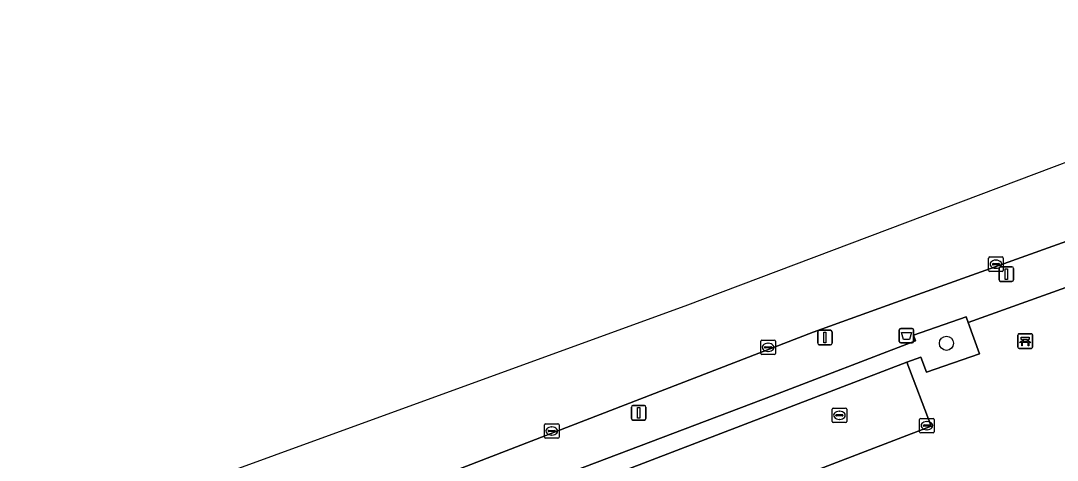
# Model space of a CAD drawing. Extents: x 159371 to 159986, y 382987 to 383597.
# Drawn here: x 159617.8 to 159689.2, y 383566.6 to 383596.9 of the extents above; entities that cross this region are included whole.
import ezdxf

# ---------------------------------------------------------------- set-up
doc = ezdxf.new("R2010")
doc.units = 0
for name, color, linetype in [('IMGEO_Afvalbak', 7, 'Continuous'), ('IMGEO_Bank', 7, 'Continuous'), ('IMGEO_Boom', 7, 'Continuous'), ('IMGEO_Groenvoorziening', 7, 'Continuous'), ('IMGEO_Haag', 7, 'Continuous'), ('IMGEO_Kolk', 7, 'Continuous'), ('IMGEO_Lichtmast', 7, 'Continuous'), ('IMGEO_Parkeervlak_open', 7, 'Continuous'), ('IMGEO_Rijbaan_lokaal_open', 7, 'Continuous'), ('IMGEO_Rioolput', 7, 'Continuous'), ('IMGEO_Voetpad_open', 7, 'Continuous')]:
    doc.layers.add(name, color=color, linetype=linetype)

msp = doc.modelspace()

# ---------------------------------------------------------------- linework, layer by layer
at = {"layer": 'IMGEO_Afvalbak'}
for p, q in [((159678.284, 383574.756), (159678.284, 383575.556)), ((159678.284, 383575.556), (159678.284, 383574.756)), ((159678.384, 383575.656), (159679.174, 383575.656)), ((159679.174, 383575.656), (159678.384, 383575.656)), ((159679.274, 383575.556), (159679.274, 383574.756)), ((159679.274, 383574.756), (159679.274, 383575.556)), ((159679.174, 383574.656), (159678.384, 383574.656)), ((159678.384, 383574.656), (159679.174, 383574.656))]:
    msp.add_line(p, q, dxfattribs=at)
msp.add_lwpolyline([(159678.427, 383575.37), (159679.131, 383575.37), (159678.982, 383574.9), (159678.576, 383574.9), (159678.427, 383575.37)], dxfattribs=at)
for centre, start, end in [((159678.384, 383575.556), 90, 180), ((159678.384, 383575.556), 90, 180), ((159679.174, 383575.556), 0, 90), ((159679.174, 383575.556), 360, 90), ((159678.384, 383574.756), 180, 270), ((159678.384, 383574.756), 180, 270), ((159679.174, 383574.756), 270, 0), ((159679.174, 383574.756), 270, 0)]:
    msp.add_arc(centre, 0.1, start, end, dxfattribs=at)
at = {"layer": 'IMGEO_Bank'}
for p, q in [((159686.462, 383574.359), (159686.462, 383575.2)), ((159686.462, 383575.2), (159686.462, 383574.359)), ((159686.537, 383575.284), (159687.378, 383575.284)), ((159687.378, 383575.284), (159686.537, 383575.284)), ((159687.462, 383575.209), (159687.462, 383574.368)), ((159687.462, 383574.368), (159687.462, 383575.209)), ((159687.159, 383574.682), (159686.766, 383574.682)), ((159686.771, 383574.79), (159686.771, 383574.896)), ((159686.815, 383574.896), (159686.815, 383574.79)), ((159687.103, 383574.902), (159686.821, 383574.902)), ((159686.821, 383574.784), (159687.103, 383574.784)), ((159687.109, 383574.79), (159687.109, 383574.896)), ((159687.153, 383574.896), (159687.153, 383574.79)), ((159687.387, 383574.284), (159686.546, 383574.284)), ((159686.546, 383574.284), (159687.387, 383574.284))]:
    msp.add_line(p, q, dxfattribs=at)
for points in [[(159686.709, 383574.682), (159686.567, 383574.682), (159686.679, 383574.784), (159686.765, 383574.784)], [(159686.765, 383574.902), (159686.679, 383574.902), (159686.679, 383575.063), (159687.242, 383575.063), (159687.242, 383574.902), (159687.159, 383574.902)], [(159686.759, 383574.675), (159686.759, 383574.468), (159686.716, 383574.468), (159686.716, 383574.675)], [(159687.159, 383574.784), (159687.242, 383574.784), (159687.354, 383574.682), (159687.215, 383574.682)], [(159687.209, 383574.675), (159687.209, 383574.468), (159687.165, 383574.468), (159687.165, 383574.675)]]:
    msp.add_lwpolyline(points, dxfattribs=at)
for centre, radius, start, end in [((159686.54, 383575.206), 0.0779, 92.4484, 184.28452), ((159686.54, 383575.206), 0.0779, 92.4484, 184.28452), ((159687.384, 383575.206), 0.0779, 2.4484, 94.28452), ((159687.384, 383575.206), 0.0779, 2.4484, 94.28452), ((159686.709, 383574.675), 0.00671, 2.89567, 87.10433), ((159686.766, 383574.675), 0.00671, 92.89567, 177.10433), ((159686.764, 383574.895), 0.00671, 2.89567, 87.10433), ((159686.764, 383574.791), 0.00671, 272.89567, 357.10433), ((159686.821, 383574.895), 0.00671, 92.89567, 177.10433), ((159686.821, 383574.791), 0.00671, 182.89567, 267.10433), ((159687.103, 383574.895), 0.00671, 2.89567, 87.10433), ((159687.103, 383574.791), 0.00671, 272.89567, 357.10433), ((159687.16, 383574.895), 0.00671, 92.89567, 177.10433), ((159687.16, 383574.791), 0.00671, 182.89567, 267.10433), ((159687.158, 383574.675), 0.00671, 2.89567, 87.10433), ((159687.215, 383574.675), 0.00671, 92.89567, 177.10433), ((159686.54, 383574.362), 0.0779, 182.4484, 274.28452), ((159686.54, 383574.362), 0.0779, 182.4484, 274.28452), ((159687.384, 383574.362), 0.0779, 272.4484, 4.28452), ((159687.384, 383574.362), 0.0779, 272.4484, 4.28452)]:
    msp.add_arc(centre, radius, start, end, dxfattribs=at)
at = {"layer": 'IMGEO_Boom'}
msp.add_circle((159681.533, 383574.635), 0.489, dxfattribs=at)
at = {"layer": 'IMGEO_Groenvoorziening'}
msp.add_lwpolyline([(159653.173, 383563.495), (159678.805, 383573.335), (159679.773, 383573.671), (159680.157, 383572.636), (159683.8, 383573.898), (159683.026, 383576.072), (159682.895, 383576.454), (159679.26, 383575.2), (159679.392, 383574.799), (159669.589, 383571.026), (159652.741, 383564.651)], close=True, dxfattribs=at)
at = {"layer": 'IMGEO_Haag'}
msp.add_lwpolyline([(159653.173, 383563.495), (159678.805, 383573.335), (159679.773, 383573.671), (159680.157, 383572.636), (159683.8, 383573.898), (159683.026, 383576.072), (159682.895, 383576.454), (159679.26, 383575.2), (159679.392, 383574.799), (159669.589, 383571.026), (159652.741, 383564.651)], close=True, dxfattribs=at)
at = {"layer": 'IMGEO_Kolk'}
for p, q in [((159684.442, 383579.652), (159684.442, 383580.504)), ((159684.517, 383580.578), (159685.369, 383580.578)), ((159684.701, 383580.072), (159684.701, 383580.084)), ((159684.744, 383580.121), (159685.142, 383580.121)), ((159684.93, 383580.358), (159684.955, 383580.358)), ((159685.185, 383580.084), (159685.185, 383580.072)), ((159685.443, 383580.504), (159685.443, 383579.652)), ((159685.369, 383579.578), (159684.517, 383579.578)), ((159685.139, 383580.035), (159684.741, 383580.035)), ((159684.953, 383579.798), (159684.928, 383579.798)), ((159668.747, 383573.927), (159668.747, 383574.779)), ((159668.822, 383574.853), (159669.674, 383574.853)), ((159669.049, 383574.396), (159669.447, 383574.396)), ((159669.235, 383574.633), (159669.26, 383574.633)), ((159669.748, 383574.779), (159669.748, 383573.927)), ((159669.674, 383573.853), (159668.822, 383573.853)), ((159669.006, 383574.347), (159669.006, 383574.359)), ((159669.444, 383574.31), (159669.046, 383574.31)), ((159669.258, 383574.073), (159669.233, 383574.073)), ((159669.49, 383574.359), (159669.49, 383574.347)), ((159679.688, 383568.536), (159679.688, 383569.388)), ((159679.763, 383569.462), (159680.615, 383569.462)), ((159680.689, 383569.388), (159680.689, 383568.536)), ((159653.849, 383568.164), (159653.849, 383569.016)), ((159653.924, 383569.09), (159654.776, 383569.09)), ((159654.337, 383568.87), (159654.362, 383568.87)), ((159654.85, 383569.016), (159654.85, 383568.164)), ((159679.947, 383568.956), (159679.947, 383568.968)), ((159680.385, 383568.919), (159679.987, 383568.919)), ((159679.99, 383569.005), (159680.388, 383569.005)), ((159680.199, 383568.682), (159680.174, 383568.682)), ((159680.176, 383569.242), (159680.201, 383569.242)), ((159680.431, 383568.968), (159680.431, 383568.956)), ((159654.776, 383568.09), (159653.924, 383568.09)), ((159654.108, 383568.584), (159654.108, 383568.596)), ((159654.546, 383568.547), (159654.148, 383568.547)), ((159654.151, 383568.633), (159654.549, 383568.633)), ((159654.36, 383568.31), (159654.335, 383568.31)), ((159654.592, 383568.596), (159654.592, 383568.584)), ((159680.615, 383568.462), (159679.763, 383568.462))]:
    msp.add_line(p, q, dxfattribs=at)
for points in [[(159684.442, 383579.652), (159684.442, 383580.504)], [(159684.517, 383580.578), (159685.369, 383580.578)], [(159685.443, 383580.504), (159685.443, 383579.652)], [(159685.369, 383579.578), (159684.517, 383579.578)], [(159668.747, 383573.927), (159668.747, 383574.779)], [(159668.822, 383574.853), (159669.674, 383574.853)], [(159669.748, 383574.779), (159669.748, 383573.927)], [(159669.674, 383573.853), (159668.822, 383573.853)], [(159679.688, 383568.536), (159679.688, 383569.388)], [(159679.763, 383569.462), (159680.615, 383569.462)], [(159680.689, 383569.388), (159680.689, 383568.536)], [(159653.849, 383568.164), (159653.849, 383569.016)], [(159653.924, 383569.09), (159654.776, 383569.09)], [(159654.85, 383569.016), (159654.85, 383568.164)], [(159654.776, 383568.09), (159653.924, 383568.09)], [(159680.615, 383568.462), (159679.763, 383568.462)]]:
    msp.add_lwpolyline(points, dxfattribs=at)
for centre, radius, start, end in [((159684.519, 383580.502), 0.0765, 91.55205, 178.44795), ((159684.519, 383580.502), 0.0765, 91.55205, 178.44795), ((159684.741, 383580.081), 0.0403, 85.87752, 175.75265), ((159685.146, 383580.083), 0.0386, 1.73085, 96.63898), ((159685.367, 383580.502), 0.0765, 1.55205, 88.44795), ((159685.367, 383580.502), 0.0765, 1.55205, 88.44795), ((159684.519, 383579.654), 0.0765, 181.55205, 268.44795), ((159684.519, 383579.654), 0.0765, 181.55205, 268.44795), ((159684.738, 383580.071), 0.0366, 178.93798, 274.71019), ((159685.142, 383580.078), 0.043, 264.86636, 352.45326), ((159685.367, 383579.654), 0.0765, 271.55205, 358.44795), ((159685.367, 383579.654), 0.0765, 271.55205, 358.44795), ((159668.824, 383574.777), 0.0765, 91.55205, 178.44795), ((159668.824, 383574.777), 0.0765, 91.55205, 178.44795), ((159669.046, 383574.356), 0.0403, 85.87752, 175.75265), ((159669.451, 383574.358), 0.0386, 1.73085, 96.63898), ((159669.672, 383574.777), 0.0765, 1.55205, 88.44795), ((159669.672, 383574.777), 0.0765, 1.55205, 88.44795), ((159668.824, 383573.929), 0.0765, 181.55205, 268.44795), ((159668.824, 383573.929), 0.0765, 181.55205, 268.44795), ((159669.043, 383574.346), 0.0366, 178.93798, 274.71019), ((159669.447, 383574.353), 0.043, 264.86636, 352.45326), ((159669.672, 383573.929), 0.0765, 271.55205, 358.44795), ((159669.672, 383573.929), 0.0765, 271.55205, 358.44795), ((159679.765, 383569.386), 0.0765, 91.55205, 178.44795), ((159679.765, 383569.386), 0.0765, 91.55205, 178.44795), ((159680.613, 383569.386), 0.0765, 1.55205, 88.44795), ((159680.613, 383569.386), 0.0765, 1.55205, 88.44795), ((159653.926, 383569.014), 0.0765, 91.55205, 178.44795), ((159653.926, 383569.014), 0.0765, 91.55205, 178.44795), ((159654.774, 383569.014), 0.0765, 1.55205, 88.44795), ((159654.774, 383569.014), 0.0765, 1.55205, 88.44795), ((159679.987, 383568.965), 0.0403, 85.87752, 175.75265), ((159679.984, 383568.955), 0.0366, 178.93798, 274.71019), ((159680.388, 383568.962), 0.043, 264.86636, 352.45326), ((159680.392, 383568.967), 0.0386, 1.73085, 96.63898), ((159653.926, 383568.166), 0.0765, 181.55205, 268.44795), ((159653.926, 383568.166), 0.0765, 181.55205, 268.44795), ((159654.148, 383568.593), 0.0403, 85.87752, 175.75265), ((159654.145, 383568.583), 0.0366, 178.93798, 274.71019), ((159654.549, 383568.59), 0.043, 264.86636, 352.45326), ((159654.553, 383568.595), 0.0386, 1.73085, 96.63898), ((159654.774, 383568.166), 0.0765, 271.55205, 358.44795), ((159654.774, 383568.166), 0.0765, 271.55205, 358.44795), ((159679.765, 383568.538), 0.0765, 181.55205, 268.44795), ((159679.765, 383568.538), 0.0765, 181.55205, 268.44795), ((159680.613, 383568.538), 0.0765, 271.55205, 358.44795), ((159680.613, 383568.538), 0.0765, 271.55205, 358.44795)]:
    msp.add_arc(centre, radius, start, end, dxfattribs=at)
for centre, major_axis, ratio, start_param, end_param in [((159684.929, 383580.078), (-0.387, 0.002), 0.722429, 4.712389, 7.853982), ((159684.954, 383580.078), (-0.39, 0.002), 0.717154, 1.570796, 4.712389), ((159669.234, 383574.353), (-0.387, 0.002), 0.722429, 4.712389, 7.853982), ((159669.259, 383574.353), (-0.39, 0.002), 0.717154, 1.570796, 4.712389), ((159654.336, 383568.59), (-0.387, 0.002), 0.722429, 4.712389, 7.853982), ((159654.361, 383568.59), (-0.39, 0.002), 0.717154, 1.570796, 4.712389), ((159680.175, 383568.962), (-0.387, 0.002), 0.722429, 4.712389, 7.853982), ((159680.2, 383568.962), (-0.39, 0.002), 0.717154, 1.570796, 4.712389)]:
    msp.add_ellipse(centre, major_axis=major_axis, ratio=ratio, start_param=start_param, end_param=end_param, dxfattribs=at)
at = {"layer": 'IMGEO_Lichtmast'}
for p, q in [((159685.158, 383578.996), (159685.158, 383579.796)), ((159685.158, 383579.796), (159685.158, 383578.996)), ((159685.258, 383579.896), (159686.048, 383579.896)), ((159686.048, 383579.896), (159685.258, 383579.896)), ((159686.148, 383579.796), (159686.148, 383578.996)), ((159686.148, 383578.996), (159686.148, 383579.796)), ((159686.048, 383578.896), (159685.258, 383578.896)), ((159685.258, 383578.896), (159686.048, 383578.896)), ((159672.664, 383574.631), (159672.664, 383575.431)), ((159672.664, 383575.431), (159672.664, 383574.631)), ((159672.764, 383575.531), (159673.554, 383575.531)), ((159673.554, 383575.531), (159672.764, 383575.531)), ((159673.654, 383575.431), (159673.654, 383574.631)), ((159673.654, 383574.631), (159673.654, 383575.431)), ((159673.554, 383574.531), (159672.764, 383574.531)), ((159672.764, 383574.531), (159673.554, 383574.531)), ((159659.837, 383569.444), (159659.837, 383570.244)), ((159659.837, 383570.244), (159659.837, 383569.444)), ((159659.937, 383570.344), (159660.727, 383570.344)), ((159660.727, 383570.344), (159659.937, 383570.344)), ((159660.827, 383570.244), (159660.827, 383569.444)), ((159660.827, 383569.444), (159660.827, 383570.244)), ((159660.727, 383569.344), (159659.937, 383569.344)), ((159659.937, 383569.344), (159660.727, 383569.344))]:
    msp.add_line(p, q, dxfattribs=at)
for points in [[(159685.578, 383579.771), (159685.728, 383579.771), (159685.728, 383579.021), (159685.578, 383579.021), (159685.578, 383579.771)], [(159673.084, 383575.406), (159673.234, 383575.406), (159673.234, 383574.656), (159673.084, 383574.656), (159673.084, 383575.406)], [(159660.257, 383570.219), (159660.407, 383570.219), (159660.407, 383569.469), (159660.257, 383569.469), (159660.257, 383570.219)]]:
    msp.add_lwpolyline(points, dxfattribs=at)
for centre, start, end in [((159685.258, 383579.796), 90, 180), ((159685.258, 383579.796), 90, 180), ((159686.048, 383579.796), 0, 90), ((159686.048, 383579.796), 360, 90), ((159685.258, 383578.996), 180, 270), ((159685.258, 383578.996), 180, 270), ((159686.048, 383578.996), 270, 0), ((159686.048, 383578.996), 270, 0), ((159672.764, 383575.431), 90, 180), ((159672.764, 383575.431), 90, 180), ((159673.554, 383575.431), 0, 90), ((159673.554, 383575.431), 360, 90), ((159672.764, 383574.631), 180, 270), ((159672.764, 383574.631), 180, 270), ((159673.554, 383574.631), 270, 0), ((159673.554, 383574.631), 270, 0), ((159659.937, 383570.244), 90, 180), ((159659.937, 383570.244), 90, 180), ((159660.727, 383570.244), 0, 90), ((159660.727, 383570.244), 360, 90), ((159659.937, 383569.444), 180, 270), ((159659.937, 383569.444), 180, 270), ((159660.727, 383569.444), 270, 0), ((159660.727, 383569.444), 270, 0)]:
    msp.add_arc(centre, 0.1, start, end, dxfattribs=at)
at = {"layer": 'IMGEO_Parkeervlak_open'}
msp.add_lwpolyline([(159653.173, 383563.495), (159654.87, 383559.107), (159680.487, 383568.92), (159678.805, 383573.335)], close=True, dxfattribs=at)
at = {"layer": 'IMGEO_Rijbaan_lokaal_open'}
for points in [[(159715.609, 383596.852), (159663.509, 383577.196), (159637.938, 383567.886), (159619.725, 383561.254), (159619.862, 383560.923), (159615.549, 383559.357), (159597.957, 383552.488), (159592.721, 383550.465), (159575.021, 383540.839), (159575.021, 383540.839), (159575.457, 383539.787), (159575.588, 383539.471), (159588.74, 383544.556), (159601.118, 383549.342), (159621.266, 383557.067), (159621.788, 383555.845), (159626.735, 383557.739), (159626.771, 383557.757), (159647.334, 383565.734), (159647.474, 383565.772), (159672.358, 383575.388), (159678.021, 383577.448), (159694.12, 383583.203)], [(159693.741, 383579.895), (159683.026, 383576.072), (159683.8, 383573.898), (159680.157, 383572.636), (159679.773, 383573.671), (159678.805, 383573.335), (159680.487, 383568.92), (159654.87, 383559.107), (159653.173, 383563.495), (159652.741, 383564.651), (159651.248, 383564.069), (159651.692, 383562.943), (159650.039, 383562.316)]]:
    msp.add_lwpolyline(points, dxfattribs=at)
at = {"layer": 'IMGEO_Rioolput'}
for p, q in [((159673.663, 383569.248), (159673.663, 383570.1)), ((159673.738, 383570.174), (159674.59, 383570.174)), ((159674.664, 383570.1), (159674.664, 383569.248)), ((159673.922, 383569.668), (159673.922, 383569.68)), ((159674.36, 383569.631), (159673.962, 383569.631)), ((159673.965, 383569.717), (159674.363, 383569.717)), ((159674.174, 383569.394), (159674.149, 383569.394)), ((159674.151, 383569.954), (159674.176, 383569.954)), ((159674.406, 383569.68), (159674.406, 383569.668)), ((159674.59, 383569.174), (159673.738, 383569.174))]:
    msp.add_line(p, q, dxfattribs=at)
for points in [[(159673.663, 383569.248), (159673.663, 383570.1)], [(159673.738, 383570.174), (159674.59, 383570.174)], [(159674.664, 383570.1), (159674.664, 383569.248)], [(159674.59, 383569.174), (159673.738, 383569.174)]]:
    msp.add_lwpolyline(points, dxfattribs=at)
for centre, radius, start, end in [((159673.74, 383570.098), 0.0765, 91.55205, 178.44795), ((159673.74, 383570.098), 0.0765, 91.55205, 178.44795), ((159674.588, 383570.098), 0.0765, 1.55205, 88.44795), ((159674.588, 383570.098), 0.0765, 1.55205, 88.44795), ((159673.962, 383569.677), 0.0403, 85.87752, 175.75265), ((159673.959, 383569.667), 0.0366, 178.93798, 274.71019), ((159674.363, 383569.674), 0.043, 264.86636, 352.45326), ((159674.367, 383569.679), 0.0386, 1.73085, 96.63898), ((159673.74, 383569.25), 0.0765, 181.55205, 268.44795), ((159673.74, 383569.25), 0.0765, 181.55205, 268.44795), ((159674.588, 383569.25), 0.0765, 271.55205, 358.44795), ((159674.588, 383569.25), 0.0765, 271.55205, 358.44795)]:
    msp.add_arc(centre, radius, start, end, dxfattribs=at)
for centre, major_axis, ratio, start_param, end_param in [((159674.15, 383569.674), (-0.387, 0.002), 0.722429, 4.712389, 7.853982), ((159674.175, 383569.674), (-0.39, 0.002), 0.717154, 1.570796, 4.712389)]:
    msp.add_ellipse(centre, major_axis=major_axis, ratio=ratio, start_param=start_param, end_param=end_param, dxfattribs=at)
at = {"layer": 'IMGEO_Voetpad_open'}
for points in [[(159694.12, 383583.203), (159678.021, 383577.448), (159672.358, 383575.388), (159647.474, 383565.772)], [(159679.392, 383574.799), (159679.26, 383575.2), (159682.895, 383576.454), (159683.026, 383576.072), (159693.741, 383579.895)], [(159649.517, 383563.396), (159651.248, 383564.069), (159652.741, 383564.651), (159669.589, 383571.026), (159679.392, 383574.799)]]:
    msp.add_lwpolyline(points, dxfattribs=at)

doc.saveas('drawing.dxf')
